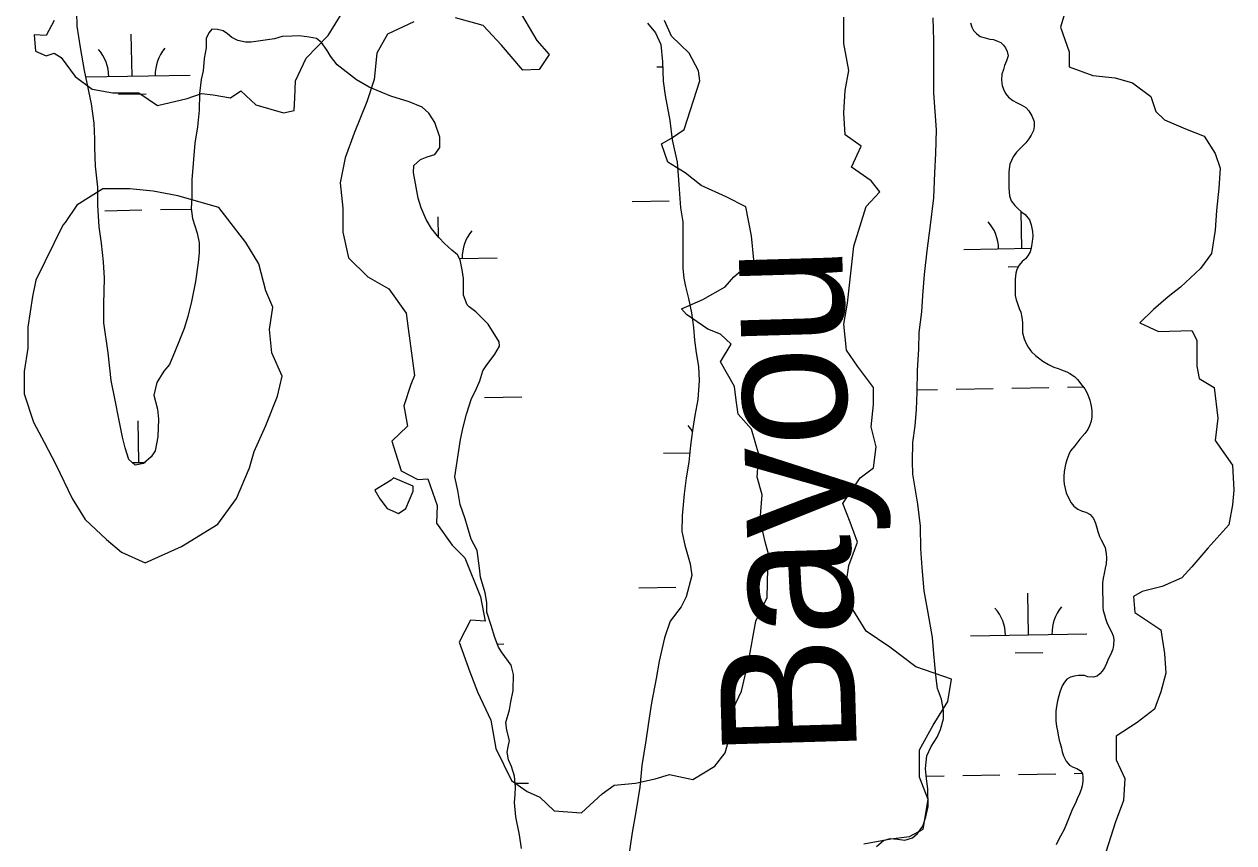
# Model space of a CAD drawing. Extents: x 3903937 to 3942190, y 260677 to 286651.
# Drawn here: x 3935629 to 3936670, y 272706 to 273411 of the extents above; entities that cross this region are included whole.
import ezdxf

# ---------------------------------------------------------------- set-up
doc = ezdxf.new("R2010")
doc.units = 0
for name, color, linetype in [('V-RIVR-EDGE', 7, 'Continuous'), ('V-RIVR-IDEN', 7, 'Continuous'), ('V-WETL-SWMP', 7, 'Continuous')]:
    doc.layers.add(name, color=color, linetype=linetype)

msp = doc.modelspace()

# ---------------------------------------------------------------- linework, layer by layer
at = {"layer": 'V-RIVR-EDGE'}
for points in [[(3936053.5, 273425.4), (3936070.5, 273396.7), (3936080.9, 273384.5), (3936072.4, 273371.7), (3936058.4, 273371.1), (3936040.1, 273392.5), (3936024.2, 273409.5), (3936000.4, 273416.2)], [(3936526.6, 273426.2), (3936521.3, 273408.1), (3936528.7, 273386.8), (3936528.7, 273374), (3936549, 273366.5), (3936568.2, 273364.4), (3936583.1, 273360.1), (3936599.1, 273348.4), (3936603.3, 273335.6), (3936610.8, 273328.2), (3936628.9, 273320.7), (3936644.9, 273314.3), (3936654.5, 273299.4), (3936658.7, 273286.6), (3936657.7, 273269.6), (3936655.5, 273250.4), (3936654.5, 273233.3), (3936651.3, 273213.1), (3936641.7, 273200.3), (3936624.6, 273184.3), (3936614, 273175.8), (3936601.2, 273165.1), (3936589.5, 273153.4), (3936605.5, 273146), (3936634.2, 273147), (3936638.5, 273138.5), (3936638.5, 273124.6), (3936638.5, 273116.1), (3936640.6, 273105.5), (3936653.4, 273098), (3936656.6, 273071.4), (3936654.5, 273052.2), (3936669.4, 273030.9), (3936670.5, 273009.6), (3936669.4, 272996.8), (3936666.2, 272979.7), (3936648.1, 272959.5), (3936634.2, 272943.5), (3936625.7, 272933.9), (3936608.7, 272926.5), (3936591.6, 272922.2), (3936584.1, 272917.9), (3936585.2, 272904.1), (3936607.6, 272889.2), (3936610.8, 272868.9), (3936611.9, 272851.9), (3936607.6, 272835.9), (3936602.3, 272821), (3936587.3, 272809.3), (3936569.2, 272797.5), (3936569.2, 272777.3), (3936576.7, 272761.3), (3936575.6, 272742.1), (3936568.2, 272723), (3936560.7, 272698.5)], [(3935654.8, 273413.8), (3935648.1, 273401), (3935637.7, 273401.6), (3935638.9, 273387.6), (3935648.1, 273383.3), (3935654.8, 273385.7), (3935660.9, 273382.1), (3935673, 273365.6), (3935687.7, 273354.7), (3935705.4, 273351.6), (3935727.9, 273351.6), (3935743.8, 273340.6), (3935769.4, 273346.7), (3935781.6, 273351), (3935791.9, 273349.8), (3935806.6, 273347.3), (3935815.7, 273353.4), (3935828.5, 273341.2), (3935852.3, 273334.5), (3935861.4, 273336.4), (3935862, 273347.3), (3935862.7, 273362), (3935871.8, 273381.5), (3935890.7, 273401), (3935902.9, 273420.5)], [(3935964.5, 273412.6), (3935941.9, 273402.2), (3935932.8, 273385.7), (3935930.3, 273363.2), (3935924.2, 273343.7), (3935913.3, 273316.9), (3935905.3, 273295.5), (3935901.1, 273274.2), (3935903.5, 273252.2), (3935903.5, 273231.5), (3935908.4, 273209.6), (3935924.8, 273193.1), (3935943.1, 273182.7), (3935957.8, 273162), (3935959.6, 273148.6), (3935965.1, 273108.3), (3935962, 273100.4), (3935955.9, 273082.1), (3935959, 273064.5), (3935945.6, 273051.6), (3935953.5, 273026), (3935968.1, 273018.7), (3935976.7, 273019.3), (3935984.6, 272996.2), (3935984, 272980.9), (3935997.4, 272962), (3936008.4, 272951.1), (3936021.8, 272917.5), (3936026, 272896.8), (3936013.2, 272897.4), (3936003.5, 272878.5), (3936012.6, 272852.9), (3936019.3, 272835.8), (3936030.9, 272811.4), (3936035.2, 272787.1), (3936048.6, 272759.6), (3936062, 272749.9), (3936073, 272745), (3936085.2, 272733.4), (3936109, 272731.6), (3936126.6, 272748), (3936137, 272755.4), (3936155.3, 272757.2), (3936172.4, 272760.8), (3936184.6, 272764.5), (3936204.7, 272760.2), (3936223.6, 272771.8), (3936232.7, 272783.4), (3936238.8, 272806), (3936239.4, 272821.2), (3936246.7, 272836.4), (3936252.8, 272863.3), (3936258.9, 272896.8), (3936268.7, 272916.9), (3936269.3, 272941.9), (3936271.1, 272950.4), (3936266.9, 272965.1), (3936262.6, 272984), (3936264.4, 273005.3), (3936260.2, 273020.6), (3936261.4, 273040.1), (3936255.3, 273062), (3936243.7, 273074.8), (3936241.9, 273087), (3936240.6, 273098.6), (3936228.5, 273119.9), (3936237.6, 273135.2), (3936228.5, 273143.7), (3936217.5, 273148), (3936199.2, 273160.8), (3936194.9, 273165.7), (3936213.2, 273173.6), (3936232.7, 273184.6), (3936240, 273193.1), (3936257.1, 273207.7), (3936255.3, 273228.5), (3936250.4, 273253.4), (3936233.3, 273262), (3936212, 273271.7), (3936198, 273282.7), (3936183.3, 273291.9), (3936177.8, 273307.7), (3936186.4, 273312.6), (3936197.4, 273319.9), (3936210.8, 273362), (3936209.6, 273370.5), (3936201.6, 273385.7), (3936186.4, 273400.4), (3936180.3, 273413.8)], [(3936351.9, 272704.9), (3936375.3, 272709.1), (3936391.3, 272711.2), (3936403, 272717.6), (3936407.3, 272743.2), (3936399.8, 272762.4), (3936399.8, 272785.8), (3936411.5, 272807.1), (3936424.3, 272827.4), (3936427.5, 272846.6), (3936396.6, 272857.2), (3936374.3, 272874.3), (3936354, 272888.1), (3936340.2, 272910.5), (3936337, 272930.7), (3936339.1, 272944.6), (3936346.5, 272964.8), (3936340.2, 272981.9), (3936333.8, 272997.9), (3936348.7, 273020.2), (3936360.4, 273028.8), (3936362.5, 273046.9), (3936358.3, 273063.9), (3936360.4, 273083.1), (3936360.4, 273098), (3936346.5, 273116.1), (3936337, 273130), (3936334.8, 273152.3), (3936338, 273170.5), (3936343.4, 273219.5), (3936354, 273253.6), (3936365.7, 273266.4), (3936358.3, 273275.9), (3936341.2, 273287.7), (3936349.7, 273305.8), (3936335.9, 273315.4), (3936334.8, 273334.5), (3936335.9, 273353.7), (3936339.1, 273370.8), (3936334.8, 273394.2), (3936334.8, 273416.6)], [(3935662.4, 273237.7), (3935639.2, 273190.3), (3935636.2, 273176.1), (3935632.1, 273149.9), (3935632.1, 273131.7), (3935629.1, 273111.5), (3935629.1, 273092.3), (3935637.2, 273068.1), (3935646.3, 273050.9), (3935656.3, 273031.7), (3935670.5, 273002.4), (3935681.6, 272984.2), (3935699.8, 272967.1), (3935712.9, 272956), (3935733.1, 272946.9), (3935764.4, 272961), (3935795.7, 272980.2), (3935811.9, 273002.4), (3935823, 273028.7), (3935827, 273042.8), (3935837.1, 273065), (3935847.2, 273090.3), (3935851.3, 273107.5), (3935842.2, 273127.7), (3935840.2, 273147.8), (3935843.2, 273167), (3935837.1, 273181.2), (3935831.1, 273204.4), (3935820, 273222.6), (3935796.7, 273252.9), (3935761.4, 273263), (3935740.2, 273267), (3935720, 273269), (3935696.7, 273269), (3935674.5, 273254.9), (3935664.4, 273239.8), (3935662.4, 273237.7)], [(3935944.9, 273018.1), (3935931, 273009.6), (3935935.3, 273002.1), (3935941.7, 272993.6), (3935951.3, 272989.3), (3935957.7, 272993.6), (3935964, 273008.5), (3935964, 273012.8), (3935947, 273020.2), (3935944.9, 273018.1)]]:
    msp.add_lwpolyline(points, dxfattribs=at)
at = {"layer": 'V-WETL-SWMP'}
for p, q in [((3935721.9, 273366), (3935721.3, 273402)), ((3936173.8, 273373.9), (3936178.8, 273374)), ((3935682.1, 273365.3), (3935771.9, 273366.8)), ((3935710.2, 273350.3), (3935734.2, 273350.7)), ((3936152.4, 273258.1), (3936184.4, 273258.7)), ((3935698.5, 273250.1), (3935730.5, 273250.7)), ((3935746.5, 273251), (3935772.8, 273251.4)), ((3936488, 273217.6), (3936487.4, 273249.3)), ((3935985.8, 273227.1), (3935985.5, 273244.7)), ((3936438, 273216.7), (3936495.9, 273217.7)), ((3936003.7, 273209), (3936036.2, 273209.6)), ((3936476.3, 273201.9), (3936485, 273202.1)), ((3936025.4, 273089.3), (3936057.4, 273089.9)), ((3936397.9, 273095.9), (3936415.3, 273096.2)), ((3936431.3, 273096.5), (3936463.3, 273097)), ((3936479.3, 273097.3), (3936511.3, 273097.9)), ((3936527.3, 273098.2), (3936540.9, 273098.4)), ((3935727.8, 273033.3), (3935727.1, 273069.3)), ((3936179.6, 273041.3), (3936202.1, 273041.7)), ((3935722.2, 273033.2), (3935733.1, 273033.4)), ((3936158.2, 272925.5), (3936190.2, 272926)), ((3936493.8, 272884.9), (3936493.2, 272920.9)), ((3936443.9, 272884.1), (3936543.8, 272885.8)), ((3936036.6, 272876.9), (3936042, 272877)), ((3936482.1, 272869.3), (3936506.1, 272869.7)), ((3936051.8, 272757.1), (3936063.3, 272757.3)), ((3936405.6, 272763.3), (3936421.1, 272763.6)), ((3936437.1, 272763.9), (3936469.1, 272764.4)), ((3936485.1, 272764.7), (3936517.1, 272765.3)), ((3936533.1, 272765.5), (3936539.9, 272765.7))]:
    msp.add_line(p, q, dxfattribs=at)
for points in [[(3935844.5, 273398.1), (3935824.4, 273395.1), (3935819.5, 273395.1), (3935812.9, 273396.7), (3935807.8, 273399.3), (3935804.2, 273402.3), (3935800.4, 273404.9), (3935795.5, 273406.1), (3935790.7, 273406.3), (3935787.9, 273403.3), (3935785.7, 273398.5), (3935785.7, 273390.2), (3935784.1, 273381.1), (3935783.3, 273370.4), (3935781.5, 273363), (3935779.9, 273351.1), (3935779.7, 273336.6), (3935778.3, 273322.4), (3935776.1, 273308.3), (3935773.3, 273276.7), (3935773.3, 273261.4), (3935772.7, 273252.1), (3935773.9, 273243.4), (3935778, 273230.7), (3935779.6, 273222.4), (3935779.8, 273213.8), (3935778.8, 273205.5), (3935776.6, 273189.2), (3935773, 273172), (3935770, 273158.9), (3935766.7, 273148.8), (3935762.1, 273137.1), (3935759.1, 273129.3), (3935754.3, 273117.8), (3935749.4, 273111.9), (3935743.4, 273102.2), (3935740.6, 273091.2), (3935743.8, 273079.3), (3935744.6, 273070.6), (3935744.2, 273055.5), (3935741.8, 273043.4), (3935738.4, 273038.1), (3935731.8, 273032.3), (3935724.7, 273030.9), (3935719.3, 273035.9), (3935716, 273045.8), (3935713.8, 273055.2), (3935710.6, 273070.8), (3935707.3, 273086.9), (3935704.1, 273104), (3935701.4, 273127.6), (3935697.6, 273153.6), (3935697.6, 273169.5), (3935698.3, 273192.1), (3935697.5, 273206), (3935695.5, 273222.2), (3935693.5, 273236.1), (3935692.6, 273254.8), (3935692.4, 273270.4), (3935690.6, 273288.3), (3935689.8, 273304.2), (3935690, 273311.7), (3935689.2, 273325.4), (3935687.1, 273342.1), (3935681, 273370.8), (3935677.6, 273390.5), (3935674.6, 273409.1), (3935674.3, 273420.9)], [(3936362.9, 272702.7), (3936368.9, 272707.8), (3936374.6, 272709.6), (3936380.8, 272709), (3936387.1, 272708), (3936393.9, 272710), (3936398.1, 272713.7), (3936402.8, 272720.1), (3936405.2, 272728.2), (3936407.2, 272737.1), (3936407, 272752.2), (3936405.8, 272760.8), (3936405.1, 272769.7), (3936406.3, 272780.6), (3936410, 272788.7), (3936415.2, 272796.9), (3936418, 272803.4), (3936420.4, 272812.5), (3936420.6, 272819.7), (3936418.8, 272829.6), (3936415.4, 272838.7), (3936414.1, 272847.5), (3936413.1, 272859.4), (3936412.1, 272868.5), (3936411.1, 272882.6), (3936407.4, 272903.8), (3936404, 272922.7), (3936402.2, 272942.9), (3936401.1, 272959), (3936400.7, 272978.6), (3936398.5, 272997.3), (3936394.2, 273023.3), (3936393.8, 273034.2), (3936394, 273050.6), (3936396, 273064.9), (3936397.2, 273079), (3936397.8, 273093.9), (3936398.2, 273112.9), (3936399.2, 273131), (3936399.6, 273145.3), (3936402, 273163.1), (3936402.6, 273177), (3936404.2, 273195.1), (3936406.6, 273215.5), (3936409.2, 273237.5), (3936412.2, 273261.3), (3936413.1, 273282.7), (3936413.9, 273299.4), (3936414.5, 273319.6), (3936412.3, 273351.2), (3936412.2, 273396.6), (3936411.6, 273416.1)], [(3936443.8, 273412), (3936444.9, 273408), (3936446.4, 273405.2), (3936448.9, 273402.6), (3936452.2, 273400), (3936456.4, 273398.8), (3936460.4, 273397.9), (3936463.5, 273397.4), (3936467, 273396.2), (3936469.8, 273394.8), (3936472.2, 273392.7), (3936474, 273390.4), (3936475.4, 273387.1), (3936476.1, 273383.5), (3936474.7, 273379.1), (3936473.1, 273375.1), (3936472.1, 273371.8), (3936470.7, 273367.6), (3936470.5, 273362.4), (3936470.9, 273358), (3936472.1, 273354.7), (3936473.8, 273350.9), (3936476.6, 273347.9), (3936480.1, 273345.1), (3936483.4, 273343.4), (3936487.4, 273341.3), (3936491.3, 273338.9), (3936493.9, 273336.1), (3936496.7, 273331.7), (3936498.6, 273327), (3936498.6, 273322.5), (3936497.9, 273319.2), (3936496, 273315), (3936494.1, 273312), (3936491.3, 273308.4), (3936487.8, 273304.7), (3936483.3, 273300.5), (3936480.5, 273296.5), (3936477.5, 273290.1), (3936477, 273286.2), (3936476.7, 273283.1), (3936476.7, 273279.8), (3936476.7, 273275.1), (3936476.7, 273269.5), (3936477.4, 273262.9), (3936478.8, 273258.5), (3936481.9, 273254.7), (3936484.5, 273251.9), (3936488, 273248.8), (3936490.8, 273246.7), (3936494.5, 273242.3), (3936496, 273237.8), (3936497.1, 273232.2), (3936497.4, 273228.2)], [(3936165.8, 273411.7), (3936172.5, 273403.2), (3936177.3, 273393.3), (3936178.6, 273378.2), (3936179.2, 273361.7), (3936181, 273349.4), (3936184.9, 273327.8), (3936186.9, 273311.1), (3936191.2, 273291.9), (3936192.6, 273272.6), (3936194, 273252.6), (3936196, 273240.5), (3936196.1, 273200.4), (3936197.1, 273191.9)], [(3936057.2, 272701), (3936055.6, 272712.7), (3936052.3, 272728.1), (3936051.3, 272740.4), (3936051.7, 272747.2), (3936052.1, 272753.9), (3936051.3, 272763.1), (3936048.5, 272771.6), (3936046, 272777.3), (3936045, 272783.9), (3936045.8, 272788.5), (3936046.8, 272794), (3936044.6, 272802.7), (3936043.6, 272809.5), (3936046.8, 272820.4), (3936048, 272827.3), (3936050, 272837.1), (3936050.2, 272850.7), (3936048.2, 272858.7), (3936040.7, 272869.4), (3936037.5, 272874.4), (3936034.3, 272882.7), (3936031.2, 272893), (3936027.4, 272904.3), (3936027.4, 272912.7), (3936026, 272921), (3936021.9, 272934.5), (3936021.1, 272942.4), (3936019.1, 272957.5), (3936014, 272967.4), (3936010.8, 272977.8), (3936008.6, 272984.7), (3936004.3, 272997), (3936002.3, 273009.1), (3935999.7, 273021), (3936004.7, 273053), (3936006.9, 273063.7), (3936009.9, 273075), (3936014.1, 273088.3), (3936017.5, 273095), (3936021.4, 273103.5), (3936024, 273112.3), (3936026.8, 273116.6), (3936034.4, 273126.7), (3936038.3, 273133.5), (3936037.9, 273137.2), (3936028.4, 273152.3), (3936017.9, 273162.9), (3936012.1, 273167.4), (3936010.5, 273169), (3936007.3, 273177.5), (3936007.4, 273182.5), (3936007.4, 273188.2), (3936007.4, 273191.6), (3936006, 273199.3), (3936004.4, 273207.9), (3936002, 273212), (3935997.3, 273216.2), (3935990.9, 273221.8), (3935986, 273226.9), (3935979.8, 273234.9), (3935975.1, 273242.6), (3935970.9, 273252.5), (3935968.3, 273260.9), (3935964.2, 273282.9), (3935964.6, 273288.9), (3935970.2, 273294.2), (3935975.9, 273296.4), (3935982.5, 273298.4), (3935986.8, 273304.5), (3935986.8, 273313.4), (3935982.7, 273326.1), (3935977.5, 273334.1), (3935971.6, 273339.2), (3935960.5, 273343.8), (3935944.6, 273348.8), (3935936.5, 273352.2), (3935926, 273356.5), (3935915.1, 273362.7), (3935898.6, 273375.8), (3935892.9, 273383.2), (3935889.9, 273388.1), (3935885.1, 273394.9), (3935880.8, 273398.4), (3935874.4, 273399.4), (3935865.9, 273400.6), (3935859.5, 273400.4), (3935851.2, 273400.1), (3935844.5, 273398.1)], [(3936497.4, 273228.2), (3936496.9, 273223.5), (3936495.9, 273217.8), (3936495, 273214.8), (3936493.1, 273211.3), (3936491.2, 273208.7), (3936488.2, 273206.4), (3936485.6, 273203.3), (3936483.7, 273199.6), (3936482.8, 273196.3), (3936482.1, 273191.1), (3936482.1, 273186.4), (3936482.1, 273181), (3936482.3, 273177), (3936483.2, 273173.3), (3936484.2, 273170.2), (3936485.8, 273166), (3936487.2, 273162.7), (3936487.9, 273158.2), (3936488.4, 273153.8), (3936488.4, 273149.8), (3936488.6, 273144.9), (3936490, 273139.7), (3936491.6, 273135.7), (3936493.5, 273132.7), (3936496.3, 273128.7), (3936499.6, 273125.4), (3936502.4, 273123.3), (3936505.9, 273120.5), (3936510.9, 273117.6), (3936515.6, 273115.5), (3936519.1, 273114.3), (3936522.1, 273113.2), (3936526.6, 273111.3), (3936529.4, 273109.9), (3936533.4, 273107.3), (3936536, 273104.7), (3936539.7, 273100), (3936542.1, 273096.7), (3936544.4, 273092.5), (3936546.5, 273086.9), (3936547.7, 273081.7), (3936548.1, 273077.7), (3936548.1, 273072.5), (3936547.7, 273069), (3936546.3, 273064.8), (3936544.8, 273061.7), (3936542.3, 273058.2), (3936538, 273053.3), (3936536.1, 273051), (3936533.6, 273047.7), (3936530, 273043.2), (3936528.4, 273040.2), (3936526.7, 273035.5), (3936525.6, 273031.5), (3936524.4, 273025.6), (3936524.2, 273021.2), (3936524.1, 273017.9), (3936524.4, 273014.6), (3936526, 273007.3), (3936527.2, 273004.5), (3936530.5, 272998.6), (3936532.8, 272995.8), (3936536.1, 272993), (3936539.8, 272991.4), (3936543.1, 272990.4), (3936546.9, 272988.5), (3936549.7, 272985.2), (3936551.3, 272981), (3936552.5, 272977), (3936553.4, 272974), (3936554.8, 272969.5), (3936556.3, 272966.7), (3936558.4, 272962.9), (3936559.8, 272959.7), (3936560.7, 272955), (3936560.9, 272951), (3936560.7, 272946), (3936559.8, 272942.3), (3936558.8, 272937.6), (3936558.1, 272933.6), (3936557.4, 272929.6), (3936557.4, 272925.4), (3936557.4, 272921.4), (3936557.6, 272916), (3936557.6, 272912.7), (3936557.6, 272908.7), (3936558.1, 272905.7), (3936559.2, 272902.2), (3936559.9, 272898.9), (3936561.1, 272895.6), (3936563.2, 272891.1), (3936565.1, 272887.6), (3936566.5, 272884.1), (3936567.2, 272881), (3936567, 272875.9), (3936566.3, 272872.6), (3936564.6, 272868.1), (3936562.7, 272864.4), (3936560.9, 272860.2), (3936559.2, 272856.4)], [(3936197.1, 273191.9), (3936198.5, 273184.9), (3936200.9, 273174.4), (3936203.6, 273162.1), (3936205.2, 273149.4), (3936206.2, 273138.7), (3936207.6, 273127.8), (3936209.5, 273115.9), (3936210.1, 273104), (3936209.1, 273087.5), (3936206.3, 273073.8), (3936204.5, 273060.7), (3936202.7, 273047.8), (3936201.3, 273033.5), (3936199.1, 273020.2), (3936197.3, 273006.2), (3936195.5, 272987.3), (3936195.3, 272974), (3936197.7, 272962.1), (3936202.4, 272946), (3936204, 272936.1), (3936199, 272917.7), (3936194.7, 272909), (3936185.3, 272896.7), (3936180.2, 272882.2), (3936175.8, 272862.1), (3936173.2, 272847.3), (3936169.2, 272826.2), (3936166.6, 272809.4), (3936164.2, 272793.7), (3936160.8, 272772.5), (3936159.2, 272753.6), (3936155.6, 272732.4), (3936152.4, 272714.8), (3936149.4, 272693.1)], [(3936559.2, 272856.4), (3936557.1, 272853.6), (3936555.2, 272851.2), (3936552.9, 272849.4), (3936549.8, 272848.4), (3936544.9, 272848.7), (3936541.8, 272849.8), (3936536.7, 272849.8), (3936532.9, 272849.4), (3936529.9, 272848.4), (3936526.6, 272846.6), (3936524.7, 272844), (3936522.8, 272840.9), (3936520.7, 272835.5), (3936519.8, 272832.5), (3936518.6, 272828), (3936517.9, 272823.3), (3936517.2, 272819.1), (3936517.2, 272815.4), (3936517.2, 272810.9), (3936517.9, 272806), (3936518.6, 272802.2), (3936519.3, 272798.5), (3936520.2, 272794.2), (3936520.9, 272791.2), (3936522.1, 272787.2), (3936522.8, 272784.2), (3936523.9, 272780.6), (3936526, 272776.2), (3936528.9, 272772.6), (3936532.1, 272771), (3936535.4, 272769.8), (3936538.2, 272768.2), (3936540.1, 272765.4), (3936540.6, 272762.1), (3936540.6, 272758.8), (3936539.9, 272755), (3936538.9, 272751.8), (3936537.5, 272748), (3936535.6, 272743.8), (3936534, 272739.3), (3936531.6, 272735.1), (3936529.3, 272729.2), (3936527.6, 272725), (3936526.5, 272722.2), (3936524.4, 272717.3), (3936521.3, 272711.4), (3936519.6, 272708.4), (3936517.5, 272704.1)]]:
    msp.add_lwpolyline(points, dxfattribs=at)
for centre, start, end in [((3935666.7, 273365.5), 0.2366, 41.7802), ((3935777.1, 273367.4), 140.2366, 181.7802), ((3936432.7, 273217.1), 0.2366, 41.7802), ((3936041.4, 273210.2), 140.2366, 181.7802), ((3936174.4, 273041.7), 31.4084, 41.7802), ((3936438.6, 272884.4), 0.2366, 41.7802), ((3936549.1, 272886.4), 140.2366, 181.7802)]:
    msp.add_arc(centre, 35.2, start, end, dxfattribs=at)

# ---------------------------------------------------------------- texts
at = {"layer": 'V-RIVR-IDEN'}
msp.add_text('Bayou', height=116, rotation=91.6939, dxfattribs=at).set_placement((3936346.1, 272781.1))

doc.saveas('drawing.dxf')
